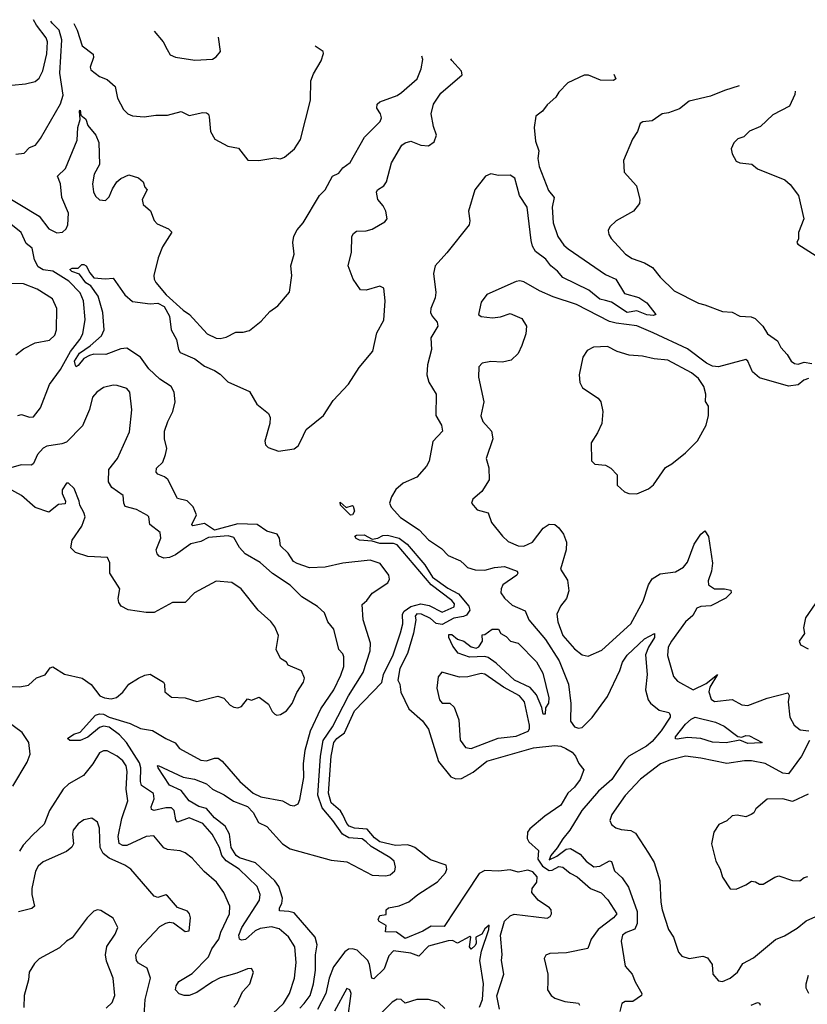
# Model space of a CAD drawing. Extents: x 1268547 to 1425625, y 515768 to 616754.
# Tile 502 of 507: x 1405205 to 1409251, y 602400 to 607459. Entities that reach past the tile are written whole.
import ezdxf

# ---------------------------------------------------------------- set-up
doc = ezdxf.new("R2010")
doc.units = 0

msp = doc.modelspace()

# ---------------------------------------------------------------- linework, layer by layer
at = {"layer": '0CON10XD'}
for points in [[(1405165, 607123.3), (1405235, 607128.8), (1405285, 607140.8), (1405305, 607158), (1405324, 607196), (1405345, 607283.3), (1405348.3, 607345), (1405340.6, 607365), (1405291.3, 607431.3), (1405276.3, 607458.9)], [(1405185, 606768.6), (1405227.1, 606772.9), (1405255, 606802.5), (1405286, 606815), (1405312, 606848), (1405413.9, 607026.1), (1405428.5, 607071.5), (1405411.8, 607185), (1405421.7, 607355), (1405407, 607405), (1405371.9, 607441.9), (1405365.6, 607450.5)], [(1405482.5, 607439.6), (1405500.7, 607405), (1405525.5, 607325), (1405582.1, 607282.1), (1405583.8, 607265), (1405566.9, 607215), (1405570.5, 607200.5), (1405615, 607166.9), (1405655, 607151.1), (1405696.1, 607116.1), (1405707.3, 607055), (1405738, 606998), (1405760.8, 606975), (1405785, 606964.5), (1405845, 606959.1), (1405905, 606968.5), (1405965, 606968.9), (1406035, 606987.1), (1406075, 606967.5), (1406145, 606981.4), (1406165, 606980), (1406174.2, 606974.2), (1406179.1, 606959.1), (1406185.8, 606885), (1406206.7, 606845), (1406275, 606808.8), (1406328.8, 606798.8), (1406376.7, 606736.7), (1406434.1, 606735.9), (1406485, 606743.8), (1406515, 606750), (1406545, 606743.8), (1406565, 606752), (1406617.1, 606795), (1406646.9, 606843.1), (1406699.1, 607045), (1406701.1, 607145), (1406715, 607181.2), (1406753, 607247), (1406766.2, 607285), (1406763.8, 607295), (1406722.3, 607323.4)], [(1405896.2, 607400.8), (1405941.2, 607345), (1405962, 607305), (1405978.8, 607278.8), (1406005.8, 607265.8), (1406105, 607251.4), (1406195, 607255.8), (1406215, 607268), (1406235.8, 607295), (1406226.3, 607369.9)], [(1405115, 606563.6), (1405305, 606448.7), (1405355, 606384.7), (1405395, 606364.6), (1405425, 606367.3), (1405442.9, 606385), (1405452.2, 606405), (1405456.3, 606465), (1405420.6, 606545), (1405414.7, 606615), (1405398.8, 606655), (1405439.6, 606695), (1405500.4, 606839.6), (1405502.8, 606905), (1405515.6, 606945.6), (1405511.7, 606988.3), (1405515, 606993.3), (1405518.3, 606968.3), (1405545, 606948), (1405555.8, 606915), (1405596, 606865), (1405611.7, 606828.3), (1405614.3, 606715), (1405587.8, 606665), (1405578.2, 606615), (1405583.6, 606575), (1405595, 606551.4), (1405615, 606533.3), (1405645, 606530), (1405665, 606548), (1405680.9, 606589.1), (1405704.6, 606625.4), (1405725, 606642.9), (1405765, 606661.2), (1405815, 606646.7), (1405840, 606625), (1405848.3, 606598.3), (1405860, 606585), (1405834, 606535), (1405839.5, 606509.5), (1405877.3, 606477.3), (1405895, 606427.5), (1405910.5, 606410.5), (1405970, 606385), (1405987.3, 606367.3), (1405938, 606292), (1405915.6, 606235), (1405893.5, 606145), (1405895.6, 606125), (1405905, 606109.2), (1405957.3, 606045), (1406045, 605966.9), (1406078, 605945), (1406168.8, 605845), (1406215, 605822.9), (1406235, 605821.4), (1406265, 605827.5), (1406315, 605853.8), (1406353.8, 605853.8), (1406385, 605862.5), (1406445, 605910.6), (1406490.6, 605959.4), (1406531.4, 605988.6), (1406590.9, 606059.1), (1406602.9, 606145), (1406597.5, 606195), (1406614.5, 606255), (1406608.1, 606315), (1406612.8, 606347.2), (1406630.2, 606379.8), (1406661.2, 606415), (1406744.4, 606555), (1406774, 606585), (1406812, 606655), (1406845, 606670), (1406865, 606698), (1406902, 606725), (1406976, 606855), (1407057.1, 606935), (1407064, 606955), (1407058.8, 606975), (1407039.2, 607005), (1407041.4, 607025), (1407055, 607036.9), (1407145, 607070), (1407167.1, 607085), (1407247.3, 607155), (1407266.8, 607206.8), (1407276.9, 607255), (1407270.8, 607272.1)], [(1405953.3, 605225), (1405961.2, 605255), (1405948.4, 605305), (1405949.7, 605345), (1405965.8, 605394.2), (1405992.4, 605445), (1406003.7, 605495), (1405997.9, 605545), (1405982.9, 605575), (1405925, 605612.6), (1405869.2, 605665), (1405825, 605725.7), (1405755, 605771.2), (1405725, 605768.5), (1405648, 605738), (1405585, 605740), (1405563.8, 605733.8), (1405535, 605718.1), (1405505, 605682.5), (1405495, 605676), (1405491.4, 605681.4), (1405486.9, 605705), (1405512, 605745), (1405567.4, 605782.6), (1405625, 605833.9), (1405638.8, 605865), (1405631.2, 605955), (1405608.8, 606038.8), (1405571, 606091), (1405545, 606107.1), (1405511.7, 606151.8), (1405473.5, 606165), (1405463.3, 606175), (1405475, 606181.8), (1405505, 606183.1), (1405525, 606201.5), (1405535, 606201.8), (1405547.1, 606195), (1405565, 606157.5), (1405585, 606133.3), (1405645, 606127.5), (1405685, 606131.2), (1405744.3, 606045), (1405785, 606010.3), (1405875, 605999.5), (1405915, 606003.1), (1405946.7, 605985), (1405973.9, 605935), (1405983.2, 605865), (1406011.2, 605815), (1406020, 605765), (1406029.1, 605749.1), (1406105, 605716.4), (1406155, 605679.4), (1406205, 605656.9), (1406235, 605636.9), (1406275, 605597.5), (1406385, 605548), (1406423.1, 605483.1), (1406483.3, 605435), (1406491.2, 605415), (1406490, 605385), (1406464.1, 605294.1), (1406467.5, 605275), (1406480.8, 605260.8), (1406535, 605241.5), (1406615, 605254), (1406635, 605268.6), (1406650, 605295), (1406676.5, 605353.5), (1406766.2, 605425), (1406815, 605501.9), (1406895, 605585.7), (1406948.6, 605671.4), (1407020, 605755), (1407039.4, 605850.6), (1407075.2, 605914.8), (1407082, 606015), (1407075, 606078.8), (1407055, 606089.4), (1406985, 606069.2), (1406955, 606071.2), (1406918.8, 606125), (1406893.3, 606195), (1406908.9, 606265), (1406911.2, 606345), (1406919.2, 606360.7), (1406935, 606371.8), (1406985, 606373.8), (1407015, 606381.8), (1407080.2, 606419.8), (1407092.7, 606435), (1407085.5, 606475.5), (1407073, 606503), (1407045.7, 606534.3), (1407037.6, 606572.4), (1407043.3, 606585), (1407075.4, 606604.6), (1407089.5, 606625), (1407115, 606723.8), (1407168, 606815), (1407185, 606826.5), (1407215, 606834.3), (1407265, 606813.6), (1407305, 606811.5), (1407335, 606832.2), (1407345.9, 606865), (1407330.7, 606910.7), (1407319.7, 606975), (1407330.6, 607025), (1407369.1, 607080.9), (1407478.1, 607175), (1407474.4, 607195), (1407425, 607249.4), (1407419.4, 607258.1)], [(1408256.6, 607179.7), (1408268, 607155), (1408255, 607146.2), (1408188, 607148), (1408126.4, 607173.6), (1408105, 607173.3), (1408021.2, 607135), (1407974.2, 607085.8), (1407959.7, 607060.3), (1407915, 607020.8), (1407890.9, 606989.1), (1407857.3, 606962.7), (1407848.5, 606905), (1407855.6, 606835), (1407871.4, 606785), (1407867.1, 606745), (1407874.5, 606705), (1407922, 606582), (1407951.4, 606545), (1407940.7, 606495), (1407946, 606416), (1407968.8, 606345), (1408000.7, 606300.7), (1408022.1, 606282.1), (1408215, 606149.5), (1408266.9, 606125), (1408312.1, 606052.1), (1408385, 606031.8), (1408427.5, 606005), (1408473.8, 605945), (1408460.6, 605939.4), (1408426.9, 605943.1), (1408375, 605963.1), (1408325, 605954.3), (1408245, 606007.8), (1408214.1, 606015.9), (1408185, 606023.2), (1408129.4, 606069.4), (1407996.1, 606135), (1407967.7, 606167.7), (1407933.7, 606193.7), (1407908.6, 606228.6), (1407855, 606268.2), (1407839.8, 606295), (1407832.1, 606325), (1407812.2, 606495), (1407773.5, 606555), (1407748.8, 606645), (1407725, 606660.4), (1407665, 606658.9), (1407625, 606666.6), (1407597.8, 606655), (1407543.3, 606585), (1407510.8, 606475), (1407517.5, 606425), (1407514.2, 606405), (1407399.7, 606260.3), (1407339.6, 606195), (1407330.4, 606155), (1407342.1, 606057.9), (1407339.5, 606030.5), (1407316.9, 605975), (1407315.7, 605955), (1407324.3, 605935), (1407350, 605905), (1407352.9, 605885), (1407317.8, 605825), (1407320.4, 605765), (1407300, 605685), (1407297.3, 605635), (1407306.4, 605596.4), (1407344.4, 605535), (1407342.1, 605425), (1407371.5, 605375), (1407377.5, 605345), (1407328.3, 605291.7), (1407309.1, 605190.9), (1407295.6, 605165), (1407245, 605108.8), (1407175, 605077.5), (1407136.9, 605045), (1407115, 605008), (1407104.6, 604975), (1407113.5, 604955), (1407162, 604902), (1407258, 604838), (1407305, 604786.2), (1407371.7, 604741.8), (1407406.4, 604706.4), (1407469.2, 604679.2), (1407489.9, 604659.9), (1407505, 604643.5), (1407545, 604632.7), (1407595, 604630.5), (1407645, 604644.3), (1407695, 604649.7), (1407760, 604625), (1407764.4, 604615), (1407758.2, 604605), (1407687.9, 604555), (1407677.7, 604535), (1407676.4, 604515), (1407695, 604486.5), (1407735, 604450), (1407801.7, 604421.7), (1407820.8, 604375), (1407907.1, 604275), (1407976.9, 604165), (1408025.2, 604045.2), (1408036.5, 603945), (1408034.7, 603855), (1408055, 603826.5), (1408075, 603818.5), (1408095, 603821.8), (1408146.1, 603873.9), (1408225, 603981.5), (1408288.3, 604115), (1408301.8, 604158.2), (1408326.2, 604193.8), (1408415, 604277.4), (1408465.7, 604305), (1408465.8, 604285), (1408434.6, 604235.4), (1408420.7, 604195), (1408428.8, 604095), (1408420, 604015), (1408433.5, 603965), (1408445, 603947.1), (1408490.9, 603910.9), (1408539.6, 603899.6), (1408547.5, 603887.5), (1408546.2, 603875), (1408500.4, 603805), (1408455, 603750), (1408425, 603726.1), (1408335, 603675.3), (1408313.4, 603655), (1408247.4, 603555), (1408178.9, 603495), (1408092.5, 603395), (1408031.8, 603295), (1407995, 603251.1), (1407966.6, 603203.4), (1407934.3, 603165), (1407925, 603142.5), (1407965, 603161.9), (1408013.1, 603196.9), (1408035, 603201.4), (1408085, 603170.7), (1408115.5, 603135), (1408155, 603107.1), (1408185, 603109.8), (1408235, 603137.5), (1408244.6, 603134.6), (1408260.4, 603085), (1408299.7, 603049.7), (1408331.9, 603001.9), (1408376.9, 602876.9), (1408377.4, 602815), (1408364.7, 602785.3), (1408320.8, 602769.3), (1408301.1, 602755), (1408295.5, 602725), (1408316.2, 602596.2), (1408351.9, 602555), (1408366.9, 602515), (1408400.8, 602455), (1408398.8, 602445), (1408355, 602414.4), (1408315, 602414.3), (1408298.8, 602405), (1408287.4, 602362.6)], [(1408900.4, 607119.4), (1408825.3, 607094.7), (1408753.6, 607066.4), (1408645, 607040), (1408595, 607000.7), (1408538.9, 606981.1), (1408505, 606976), (1408455, 606940), (1408406.5, 606933.5), (1408392.5, 606925), (1408379.4, 606885), (1408353.1, 606845), (1408306.7, 606735), (1408311.2, 606675), (1408373.8, 606605), (1408390.8, 606535), (1408388.6, 606515), (1408358.8, 606475), (1408268.8, 606425), (1408236.7, 606395), (1408228.8, 606375), (1408231.2, 606355), (1408243.8, 606335), (1408317.5, 606255), (1408351.9, 606231.9), (1408415, 606209.1), (1408455.9, 606185.9), (1408495, 606135.7), (1408567.5, 606065), (1408692.4, 606002.4), (1408724.1, 605994.1), (1408815, 605960), (1408865, 605955.5), (1408905, 605935.4), (1408962.2, 605932.2), (1408984.2, 605924.2), (1409022.9, 605885), (1409046, 605845), (1409098.2, 605808.2), (1409115.8, 605775), (1409148.6, 605738.6), (1409168.8, 605705), (1409185, 605692.9), (1409205, 605689.6), (1409235, 605699.5), (1409275, 605692)], [(1409189.1, 607092.3), (1409186.5, 607075), (1409160, 607015), (1409075, 606970), (1409010.7, 606909.3), (1408954.1, 606885.9), (1408925, 606857.5), (1408893.9, 606846.1), (1408873.9, 606826.1), (1408860, 606795), (1408865, 606770), (1408885, 606732.5), (1408905, 606723.3), (1408967, 606717), (1408995, 606693.3), (1409135.7, 606635.7), (1409162.7, 606612.7), (1409205.4, 606555.4), (1409232.9, 606435), (1409206.7, 606365), (1409206.4, 606333.6), (1409197.5, 606315), (1409202.5, 606305), (1409297.5, 606245)], [(1405195.4, 605424.6), (1405215, 605431.1), (1405255, 605417.5), (1405275, 605418.9), (1405312.2, 605465), (1405357.5, 605585), (1405415, 605661.3), (1405465.6, 605754.4), (1405513.7, 605815), (1405529.6, 605845), (1405541.2, 605918.8), (1405532.8, 606015), (1405514.8, 606055), (1405457.1, 606115), (1405375, 606166.5), (1405325, 606173.9), (1405299.1, 606189.1), (1405281.5, 606225), (1405269.7, 606285), (1405239, 606309), (1405211.9, 606365), (1405115.7, 606445)], [(1405185, 605737.1), (1405225, 605767.1), (1405285, 605799.2), (1405358.3, 605811.7), (1405385, 605837.5), (1405393.8, 605865), (1405395.7, 605975), (1405373.8, 606025), (1405295, 606074.3), (1405225, 606101.4), (1405105, 606104.2)], [(1409257.5, 605615), (1409233.9, 605606.1), (1409205, 605583.3), (1409155, 605575.7), (1409005, 605619.6), (1408970.2, 605650.2), (1408945.6, 605705), (1408935, 605713.1), (1408795, 605675.8), (1408765, 605678.6), (1408733.3, 605695), (1408635, 605767.1), (1408460.1, 605850.1), (1408375.6, 605885.6), (1408268.9, 605898.9), (1408235, 605909.1), (1408065.3, 605995.3), (1407945, 606034.4), (1407875.5, 606065.5), (1407795, 606112.5), (1407775, 606117.5), (1407755.8, 606114.2), (1407605, 606046.2), (1407575, 606007.5), (1407562.5, 605945), (1407575, 605933.3), (1407633.6, 605926.4), (1407675, 605932.5), (1407725, 605950), (1407784.1, 605924.1), (1407808.8, 605885), (1407805.7, 605845), (1407784.3, 605785), (1407765.5, 605744.5), (1407730, 605710), (1407685, 605699.2), (1407625, 605702.9), (1407581.2, 605695), (1407564.3, 605675), (1407562.7, 605622.7), (1407588.8, 605495), (1407573.9, 605423.9), (1407583.8, 605395), (1407628.8, 605345), (1407635.8, 605305), (1407601.2, 605205), (1407615.8, 605155.8), (1407617.5, 605095), (1407578.8, 605035), (1407532.5, 604995), (1407526.7, 604975), (1407555, 604941.2), (1407612.5, 604925), (1407629.4, 604875), (1407684.7, 604804.7), (1407715, 604778.1), (1407766.7, 604755), (1407795, 604754.6), (1407839.4, 604775), (1407895, 604845.7), (1407925, 604866.5), (1407955, 604865.6), (1407975, 604848.6), (1407999.5, 604815), (1408014.5, 604775), (1408013.3, 604735), (1407982.5, 604635), (1408019.4, 604579.4), (1408026.9, 604525), (1408014.5, 604485.5), (1407982.9, 604445), (1407964.6, 604405), (1407969.1, 604365), (1407995.3, 604295), (1408055, 604226.7), (1408095, 604196), (1408125, 604188.8), (1408195, 604219.2), (1408345.5, 604355), (1408408.7, 604471.3), (1408435.4, 604555), (1408454.7, 604585.3), (1408495, 604611.9), (1408575, 604621.9), (1408615, 604646.9), (1408635, 604672), (1408669.4, 604765), (1408705, 604816.2), (1408725, 604832.5), (1408743, 604803), (1408763.7, 604666.3), (1408759.1, 604625), (1408741.9, 604575), (1408744.2, 604555), (1408775, 604534.4), (1408825.5, 604535.5), (1408858.3, 604528.3), (1408860, 604515), (1408833.5, 604486.5), (1408755, 604446.7), (1408705, 604444.4), (1408683.9, 604436.1), (1408663.1, 604396.9), (1408625.5, 604365), (1408553.4, 604265), (1408537.2, 604235), (1408532.6, 604192.6), (1408564.1, 604084.1), (1408585, 604060), (1408665, 604016.2), (1408731, 604049), (1408790, 604095), (1408751.3, 604028.7), (1408745.2, 604005), (1408757.7, 603967.7), (1408775, 603955.3), (1408865, 603966.2), (1408915, 603938.4), (1408945, 603935.9), (1409045, 603973.5), (1409150.5, 604000.5), (1409157.4, 603987.4), (1409152.2, 603955), (1409162.2, 603875), (1409183.6, 603833.6), (1409215, 603811), (1409259.6, 603805)], [(1408375, 605022.9), (1408435, 605049.2), (1408461.2, 605068.8), (1408522.3, 605157.7), (1408555, 605176.7), (1408625, 605234), (1408688, 605295), (1408732, 605375), (1408743.9, 605426.1), (1408743.6, 605473.6), (1408727.5, 605497.5), (1408729.5, 605535), (1408718.9, 605575), (1408691.5, 605615), (1408655.6, 605645), (1408535, 605710.4), (1408465, 605717.1), (1408405, 605730.8), (1408335.4, 605735.4), (1408274.7, 605754.7), (1408225, 605780.6), (1408153.2, 605776.8), (1408120.3, 605759.7), (1408098.8, 605725), (1408079.2, 605635), (1408082, 605595), (1408097, 605567), (1408177.5, 605515), (1408190.8, 605495), (1408201.4, 605445), (1408195.7, 605385), (1408174.2, 605335.8), (1408141.2, 605285), (1408143, 605193), (1408160, 605175), (1408215, 605170), (1408242.5, 605155), (1408275, 605120), (1408275, 605067.5), (1408312.7, 605032.7), (1408334.1, 605024.1), (1408375, 605022.9)], [(1406449.4, 602300.6), (1406560.9, 602405), (1406591.2, 602455), (1406617.1, 602535), (1406625.9, 602615), (1406618, 602695), (1406586.6, 602746.6), (1406537.7, 602787.7), (1406498.3, 602798.2), (1406439.6, 602790.4), (1406415, 602777.7), (1406365, 602732.6), (1406345, 602729.7), (1406334.8, 602734.8), (1406331.5, 602755), (1406345.7, 602794.3), (1406436.2, 602935), (1406440.8, 602965), (1406425.3, 603005), (1406332, 603095), (1406265, 603138), (1406243.6, 603165), (1406230.6, 603205), (1406193.3, 603275), (1406145, 603329.2), (1406075, 603357.7), (1406015, 603336.5), (1406007.2, 603347.2), (1405997.8, 603395), (1405985, 603408.8), (1405955, 603409.5), (1405895, 603396.4), (1405881.7, 603401.7), (1405880.9, 603415), (1405896.5, 603455), (1405893, 603483), (1405831.2, 603525), (1405825.5, 603545.5), (1405827.1, 603615), (1405820.4, 603640.4), (1405754.5, 603745), (1405717.8, 603785), (1405665, 603824.2), (1405635, 603828.8), (1405615, 603822.5), (1405555, 603772.4), (1405515, 603756.1), (1405462.5, 603755), (1405451.2, 603765), (1405482.7, 603787.3), (1405515, 603799.1), (1405594.4, 603885), (1405615, 603892.8), (1405635, 603890), (1405664.9, 603874.9), (1405772.9, 603842.9), (1405825, 603816.5), (1405887.5, 603807.5), (1405955, 603765.3), (1406004.2, 603744.2), (1406025.5, 603715), (1406135, 603653.6), (1406165, 603651.1), (1406205, 603664.5), (1406225, 603664.4), (1406245, 603650), (1406335.6, 603545), (1406405, 603484.6), (1406444.3, 603465.7), (1406555, 603445.7), (1406595, 603424), (1406615, 603420), (1406635, 603430), (1406645, 603452.5), (1406663.9, 603566.1), (1406663.3, 603635), (1406671.2, 603705), (1406699.7, 603805), (1406752.3, 603917.7), (1406818.6, 604015), (1406855, 604091.9), (1406870.7, 604135), (1406870, 604185), (1406865, 604201.2), (1406845, 604223.3), (1406818.2, 604328.2), (1406788, 604365), (1406771.2, 604411.2), (1406734.3, 604444.3), (1406655, 604493.3), (1406593.8, 604553.8), (1406503.1, 604613.1), (1406439.7, 604669.7), (1406364, 604714), (1406335, 604747.5), (1406305, 604799.2), (1406276.2, 604806.2), (1406175, 604798.3), (1406135, 604777.7), (1406085, 604765.8), (1406005, 604710), (1405975, 604696.4), (1405945, 604692.2), (1405922, 604702), (1405911.4, 604715), (1405906.7, 604735), (1405930.4, 604795), (1405926.9, 604825), (1405874.3, 604865), (1405868, 604905), (1405861.7, 604911.7), (1405805, 604943.1), (1405747.5, 604957.5), (1405739.5, 604975), (1405736.9, 605015), (1405678.2, 605055), (1405661.6, 605085), (1405662.7, 605147.3), (1405706.9, 605205), (1405769.1, 605340.9), (1405781.4, 605455), (1405770, 605545), (1405755, 605563.3), (1405705, 605579.2), (1405685, 605580.8), (1405635, 605569.2), (1405600.8, 605545), (1405579.8, 605520.2), (1405563.6, 605456.4), (1405527.9, 605372.1), (1405445, 605288.6), (1405420.7, 605279.3), (1405345, 605267.5), (1405325, 605257.3), (1405295.6, 605224.4), (1405275, 605179.2), (1405265, 605169.6), (1405212.2, 605172.2), (1405135, 605149.6)], [(1406645, 602380.3), (1406666.4, 602403.6), (1406696.9, 602445), (1406715.2, 602504.8), (1406724.3, 602575), (1406724, 602655), (1406733.8, 602705), (1406723.3, 602745), (1406615, 602869.4), (1406587.6, 602877.6), (1406540.5, 602880.5), (1406539.2, 602895), (1406552.2, 602917.8), (1406555.3, 602945), (1406536, 603005), (1406515, 603034.7), (1406417.2, 603127.2), (1406335, 603153.2), (1406317.2, 603165), (1406292, 603205), (1406283, 603275), (1406259.7, 603315), (1406205, 603357.9), (1406165, 603405.4), (1406125, 603416.2), (1406075.7, 603445), (1406035, 603499.3), (1405975.3, 603525.3), (1405916.2, 603615), (1405912.5, 603625), (1405917, 603627), (1406045, 603567.5), (1406103.5, 603556.5), (1406165, 603532.7), (1406195.6, 603505), (1406255, 603476.9), (1406303.4, 603443.4), (1406375.6, 603415.6), (1406404.8, 603385), (1406432.6, 603335), (1406475, 603314.3), (1406555, 603224.6), (1406595, 603199.6), (1406805, 603141.5), (1406885, 603131.3), (1407015.6, 603064.4), (1407085, 603059.6), (1407107.5, 603065), (1407131.9, 603085), (1407136.4, 603105), (1407128.2, 603135), (1407106.9, 603155), (1407011.2, 603211.2), (1406985.2, 603235), (1406965, 603251), (1406896, 603256), (1406863.4, 603273.4), (1406813.9, 603345), (1406759.2, 603409.2), (1406737.3, 603475), (1406749.8, 603675), (1406763.9, 603756.1), (1406812, 603825), (1406893.4, 603985), (1406970.3, 604105), (1407005.5, 604215.5), (1407007.5, 604255), (1406968.9, 604375), (1406965, 604454), (1406988.2, 604475), (1407015, 604512.9), (1407095.8, 604565), (1407105.6, 604585), (1407102.2, 604605), (1407056.5, 604665), (1407005, 604682.7), (1406865, 604666.4), (1406775, 604646.7), (1406693.3, 604643.3), (1406630.8, 604665), (1406611.1, 604675), (1406585, 604717.8), (1406545.6, 604755), (1406539.5, 604795), (1406526.9, 604815), (1406475, 604831.8), (1406425.2, 604865.2), (1406325, 604868.6), (1406205.8, 604835.8), (1406155, 604869.8), (1406095, 604858.1), (1406088.9, 604865), (1406113.1, 604915), (1406096.3, 604956.3), (1406065, 604986.5), (1406015, 604999.2), (1405966, 605096), (1405949.5, 605109.5), (1405913.9, 605123.9), (1405905.4, 605135), (1405908, 605155), (1405939.6, 605185), (1405953.3, 605225)], [(1405135, 604033.3), (1405205, 604030.6), (1405250.3, 604039.7), (1405291.9, 604078.1), (1405335, 604092.5), (1405361.9, 604128.1), (1405375, 604133.5), (1405435, 604097.1), (1405526, 604075), (1405572.6, 604042.6), (1405617.1, 603985), (1405640, 603975), (1405675, 603970), (1405703.1, 603976.9), (1405735, 604003.5), (1405765, 604044.2), (1405815, 604076.2), (1405848.3, 604091.7), (1405875, 604096.2), (1405943.3, 604055), (1405948.8, 604045), (1405950, 604005), (1405985, 603977.5), (1406055, 603974.3), (1406115, 603955.8), (1406223.6, 603983.6), (1406253, 603973), (1406287, 603937), (1406305, 603927.5), (1406325, 603922.5), (1406345, 603930), (1406375, 603970), (1406395, 603962.5), (1406435, 603977.5), (1406482.7, 603942.7), (1406501.4, 603905), (1406515, 603890.8), (1406525.9, 603885.9), (1406545, 603889.2), (1406575, 603908.6), (1406604.4, 603945), (1406628.6, 604001.4), (1406662.5, 604055), (1406667.5, 604075), (1406652.9, 604112.9), (1406585, 604142.5), (1406575, 604157.5), (1406545, 604177.5), (1406522.3, 604222.3), (1406534.3, 604295), (1406515, 604340), (1406495, 604367.5), (1406430.8, 604425), (1406342.5, 604535), (1406295, 604566.7), (1406215, 604573.3), (1406103.3, 604515), (1406055, 604463.8), (1405990, 604465), (1405895, 604413.1), (1405855, 604412.7), (1405762.9, 604427.1), (1405726.5, 604446.5), (1405714.2, 604465), (1405711.4, 604485), (1405719.2, 604535), (1405668.8, 604615), (1405667.7, 604667.7), (1405656.7, 604695), (1405555, 604700.8), (1405490.9, 604720.9), (1405468, 604745), (1405473.8, 604785), (1405525, 604856.7), (1405540.8, 604905), (1405535, 604927.5), (1405513.3, 604965), (1405511.2, 604985), (1405485, 605050), (1405455, 605077.5), (1405445, 605077.5), (1405423, 605043), (1405422.5, 605025), (1405440, 604985), (1405438.3, 604971.7), (1405405, 604967.5), (1405355, 604928.8), (1405285, 604951.9), (1405214, 605015), (1405145, 605052.1)], [(1406905, 604913.1), (1406853.8, 604965), (1406850.6, 604979.4), (1406882.9, 604952.9), (1406915, 604962.9), (1406918.9, 604958.9), (1406925.7, 604934.3), (1406915, 604915.6), (1406905, 604913.1)], [(1407499.5, 602970.5), (1407385, 602799.2), (1407319.2, 602800.8), (1407276, 602775), (1407185, 602738.8), (1407140, 602770), (1407085, 602772.5), (1407087.5, 602805), (1407052.5, 602825), (1407046.2, 602835), (1407054.3, 602855.7), (1407088.3, 602861.7), (1407087.5, 602885), (1407100, 602895), (1407155, 602906.7), (1407205, 602926.7), (1407251.2, 602965), (1407350.8, 603029.2), (1407391.9, 603075), (1407399.2, 603095), (1407396, 603115), (1407315, 603142.9), (1407235.2, 603205.2), (1407215, 603214.3), (1407195, 603219), (1407135, 603216.1), (1407055.4, 603235), (1407027.2, 603255), (1406989.5, 603299.5), (1406925, 603305.6), (1406898.4, 603315), (1406885, 603328.9), (1406864.4, 603374.4), (1406853.9, 603393.9), (1406805.6, 603435), (1406791.3, 603485), (1406804.9, 603675), (1406819.1, 603745), (1406834.2, 603765), (1406872.9, 603795), (1406925, 603908.5), (1407065, 604053.3), (1407073.9, 604095), (1407122.9, 604195), (1407161.3, 604308.7), (1407172.9, 604355), (1407171.2, 604405), (1407179.8, 604420.2), (1407215, 604444.6), (1407265, 604458.4), (1407308.8, 604448.8), (1407375, 604415.6), (1407437.6, 604442.4), (1407438.1, 604458.1), (1407425.5, 604475), (1407318.9, 604555), (1407145, 604760.9), (1407125, 604768.2), (1407055, 604767.3), (1407015, 604780), (1406950, 604785), (1406933.1, 604793.1), (1406927.1, 604805), (1406935, 604811.1), (1406975, 604811.4), (1407015, 604789.2), (1407045, 604795.4), (1407071, 604809), (1407095, 604811.1), (1407155, 604795.7), (1407196.2, 604765), (1407287.2, 604657.2), (1407325.5, 604595), (1407405, 604537.3), (1407458.7, 604508.7), (1407511.8, 604445), (1407517.8, 604425), (1407499.9, 604400.1), (1407485, 604391.8), (1407435, 604383.3), (1407375, 604350.8), (1407345, 604357.3), (1407315, 604382.2), (1407270, 604405), (1407245, 604406.4), (1407237.5, 604395), (1407240, 604375), (1407227.6, 604307.6), (1407197.3, 604202.7), (1407158.2, 604125), (1407148, 604065), (1407157.5, 604045), (1407163.3, 604003.3), (1407205, 603918.8), (1407275, 603856.2), (1407305, 603813.3), (1407356.9, 603646.9), (1407419.5, 603569.5), (1407445, 603557.8), (1407475, 603560), (1407535, 603593.6), (1407605, 603649.1), (1407845, 603717.2), (1407955, 603730), (1407985, 603726), (1408010, 603715), (1408043.1, 603695), (1408060, 603675), (1408077.3, 603637.3), (1408102.5, 603605), (1408084, 603555), (1408055.8, 603515), (1408021.2, 603485), (1407985, 603423.1), (1407903, 603367), (1407825, 603300.9), (1407814.1, 603285), (1407811.6, 603251.6), (1407821.4, 603235), (1407871.1, 603191.1), (1407867.3, 603145), (1407890.2, 603110.2), (1407925, 603088), (1407940.7, 603089.3), (1407975, 603108.1), (1407995, 603104.6), (1408033.7, 603073.7), (1408068.9, 603055), (1408137.8, 602995), (1408192.8, 602972.8), (1408226, 602936), (1408273.3, 602865), (1408256.4, 602845), (1408177.3, 602785), (1408140.5, 602735), (1408123.2, 602686.8), (1408015, 602664.7), (1407928.3, 602661.7), (1407907.4, 602652.6), (1407898.8, 602635), (1407917.6, 602555), (1407918.2, 602515), (1407917.1, 602475), (1407935.6, 602445), (1407955, 602431.8), (1408005, 602414.7), (1408076, 602406), (1408081.8, 602395)], [(1409292.4, 604457.6), (1409241.4, 604385), (1409231.2, 604335), (1409236.2, 604305), (1409210, 604265), (1409217, 604247), (1409255, 604226.7)], [(1407905, 603890), (1407895, 603890), (1407887.5, 603925), (1407859.3, 603989.3), (1407827, 604027), (1407747.5, 604065), (1407652.6, 604152.6), (1407612, 604182), (1407595, 604186.9), (1407515, 604183.5), (1407457.5, 604205), (1407430.8, 604240.8), (1407410, 604285), (1407410, 604300), (1407425, 604300), (1407455, 604276.7), (1407487.5, 604265), (1407525, 604236.2), (1407549.5, 604230.5), (1407563.9, 604236.1), (1407582.5, 604265), (1407581.7, 604298.3), (1407595, 604300), (1407633, 604327), (1407665, 604327.5), (1407677.5, 604305), (1407705, 604290), (1407726.4, 604266.4), (1407766.7, 604255), (1407860.3, 604160.3), (1407892.1, 604102.1), (1407924, 603975), (1407922.3, 603947.7), (1407907, 603923), (1407905, 603890)], [(1407525, 603714.7), (1407662.3, 603767.7), (1407755, 603777.5), (1407816.4, 603803.6), (1407824.1, 603815), (1407824.4, 603835), (1407797.7, 603955), (1407773.3, 603985), (1407690.2, 604030.2), (1407595, 604096.3), (1407575, 604100), (1407507, 604083), (1407465, 604081.3), (1407373.3, 604106.7), (1407355, 604082.5), (1407348.6, 604025), (1407361.4, 603965), (1407375, 603948), (1407415, 603947.1), (1407437.5, 603927.5), (1407460.9, 603860.9), (1407468, 603758), (1407495, 603719.2), (1407525, 603714.7)], [(1408945, 603740.6), (1408905, 603757.5), (1408835, 603742.7), (1408765, 603746.4), (1408705, 603765.8), (1408635, 603771.1), (1408583, 603763), (1408574.8, 603764.8), (1408574.3, 603774.3), (1408625, 603839.1), (1408655, 603865.7), (1408675, 603874.6), (1408779.6, 603849.6), (1408825, 603829.5), (1408895, 603776), (1408915, 603772.5), (1408935, 603781.2), (1408955, 603780), (1409020, 603745), (1409015, 603743.3), (1408945, 603740.6)], [(1405169.7, 603520.3), (1405243.5, 603645), (1405258.4, 603685), (1405251.8, 603745), (1405217.1, 603797.1), (1405145, 603848.9)], [(1409262.8, 603755), (1409220.7, 603675), (1409155, 603583.7), (1409125, 603586.9), (1409035, 603636.8), (1408965, 603651.1), (1408928.5, 603651.5), (1408837.4, 603637.4), (1408705, 603665.5), (1408625, 603675.3), (1408545, 603654.7), (1408497.8, 603635), (1408395, 603556.2), (1408315, 603472.6), (1408246.8, 603375), (1408236.9, 603345), (1408245, 603323.8), (1408267, 603307), (1408295, 603298), (1408345, 603293.8), (1408369.5, 603279.5), (1408435.9, 603175.9), (1408465, 603128.8), (1408493.7, 603033.7), (1408498.2, 602925), (1408505.5, 602885), (1408537.5, 602785), (1408564.5, 602744.5), (1408588.8, 602668.8), (1408607.1, 602647.1), (1408645, 602635.8), (1408715, 602646.9), (1408739.1, 602639.1), (1408762, 602605), (1408766.7, 602555), (1408795, 602520), (1408815, 602516.7), (1408855, 602534), (1408892, 602565), (1408919.8, 602610.2), (1408975, 602639.2), (1409087.3, 602732.7), (1409135, 602751.1), (1409199, 602791), (1409245, 602828.5), (1409295, 602850.8)], [(1406152.2, 603082.2), (1406090.5, 603150.5), (1406055, 603178.6), (1406028.8, 603188.8), (1405965, 603195.9), (1405945, 603204), (1405893.3, 603265), (1405855, 603262.3), (1405755, 603215.2), (1405735, 603216.5), (1405716.7, 603226.7), (1405711.6, 603261.6), (1405729.8, 603355), (1405760.3, 603445), (1405752.4, 603505), (1405756.9, 603596.9), (1405751.2, 603625), (1405735, 603650.4), (1405705, 603675.4), (1405655, 603703.1), (1405635, 603703.1), (1405615, 603692.9), (1405580, 603635), (1405532.2, 603575), (1405457.9, 603532.1), (1405428.2, 603505), (1405357.2, 603395), (1405330.4, 603325), (1405270.1, 603269.9), (1405222.4, 603217.6), (1405203.7, 603186.4)], [(1409255, 603480), (1409175, 603442.5), (1409125, 603456.4), (1409045, 603454), (1408986.7, 603405), (1408975.8, 603384.2), (1408962.5, 603375), (1408935, 603363.8), (1408891.7, 603371.7), (1408865, 603368.8), (1408838.1, 603341.9), (1408796, 603324), (1408771.2, 603285), (1408759.2, 603225), (1408781.4, 603135), (1408804.3, 603095), (1408815, 603052.5), (1408855, 602993.8), (1408885, 602992.5), (1408935.6, 603014.4), (1408965, 603032), (1408985, 603030), (1409005, 603017.5), (1409025, 603017.5), (1409085, 603054), (1409105, 603060), (1409175, 603036.5), (1409212.5, 603035), (1409235, 603051.2), (1409253.8, 603056.2)], [(1405845, 602343.3), (1405849.6, 602425), (1405877.3, 602535), (1405859.4, 602585), (1405815, 602611.9), (1405804.6, 602624.6), (1405801.5, 602655), (1405817.1, 602685), (1405925, 602800), (1405955, 602817.5), (1405975, 602822), (1405995, 602818), (1406055, 602773.3), (1406075, 602777.5), (1406082.5, 602845), (1406078, 602865), (1406067.8, 602877.8), (1406015, 602898), (1405965, 602957.5), (1405955, 602962.5), (1405915, 602948.8), (1405895, 602956), (1405775.6, 603095), (1405745.2, 603115.2), (1405665, 603151.6), (1405634.3, 603174.3), (1405618.9, 603205), (1405617, 603247), (1405615.3, 603305.3), (1405605, 603335.8), (1405575, 603357.1), (1405535, 603348.6), (1405505, 603327.1), (1405480, 603295), (1405475.5, 603275), (1405481.1, 603225), (1405472.2, 603207.8), (1405444.6, 603185.4), (1405325, 603132.2), (1405300.3, 603109.7), (1405286.7, 603083.3), (1405267.2, 602995), (1405267.5, 602965), (1405281.2, 602905), (1405267.7, 602892.3), (1405198.8, 602875)], [(1406305.4, 602384.6), (1406321.4, 602405), (1406350, 602465), (1406387.5, 602505), (1406405.6, 602565), (1406395, 602583.8), (1406375, 602582.9), (1406320.4, 602559.6), (1406235.5, 602535.5), (1406195, 602515.4), (1406115, 602460), (1406075.2, 602444.8), (1406050, 602445), (1406025, 602453.8), (1406005, 602473.8), (1406008.1, 602495), (1406022.4, 602517.6), (1406090.8, 602559.2), (1406175.5, 602644.5), (1406192.9, 602685), (1406228.3, 602735), (1406239, 602771), (1406283.1, 602865), (1406284, 602904), (1406253.9, 602973.9), (1406216.8, 603026.8), (1406152.2, 603082.2)], [(1407669.2, 602375), (1407656.7, 602443.3), (1407692.2, 602555), (1407679.7, 602625), (1407683.3, 602656.8), (1407675.2, 602755), (1407695, 602827.5), (1407725, 602855.4), (1407745, 602862.5), (1407915, 602842.9), (1407929.4, 602850.6), (1407937.9, 602865), (1407935.4, 602885), (1407926.2, 602895), (1407868.5, 602935), (1407835.4, 602975), (1407837.2, 602995), (1407861.9, 603028.1), (1407862.7, 603055), (1407840.6, 603080.6), (1407815, 603089.4), (1407765, 603079.1), (1407725, 603091.8), (1407664, 603084), (1407595, 603088), (1407565, 603071.8), (1407499.5, 602970.5)], [(1405649.8, 602380.2), (1405680.8, 602409.2), (1405694.5, 602445), (1405685.4, 602535), (1405651.4, 602621.4), (1405645.9, 602655), (1405652.5, 602697.5), (1405695, 602761.2), (1405708.8, 602795), (1405685, 602843.3), (1405622.3, 602882.3), (1405605, 602886), (1405585, 602878), (1405550.8, 602845), (1405475, 602740.8), (1405445.7, 602724.3), (1405409.7, 602690.3), (1405305, 602633.3), (1405280.5, 602609.5), (1405254.2, 602565), (1405250.6, 602525), (1405228.2, 602445), (1405226, 602384)], [(1407566.5, 602385), (1407583.2, 602425), (1407587.4, 602505), (1407569, 602625), (1407577.6, 602672.4), (1407615.7, 602785), (1407617.5, 602807.5), (1407595, 602787.3), (1407579, 602761), (1407548.8, 602745), (1407549.6, 602715), (1407545, 602701.4), (1407525, 602684.2), (1407515.8, 602695.8), (1407522.5, 602745), (1407517.7, 602747.7), (1407455, 602713.8), (1407428.2, 602728.2), (1407406.7, 602726.7), (1407305, 602698), (1407255, 602647.5), (1407215, 602662.2), (1407125.4, 602674.6), (1407100.7, 602649.3), (1407077.4, 602582.6), (1407025, 602530.8), (1407014, 602534), (1407002.4, 602605), (1406993.7, 602625), (1406938.1, 602678.1), (1406915, 602685.5), (1406895, 602683.1), (1406875, 602670.5), (1406817.2, 602592.8), (1406794.8, 602535), (1406777, 602455), (1406735, 602372.9)], [(1409255, 602548), (1409244.3, 602504.3), (1409244.4, 602485), (1409257.6, 602457.6)], [(1406888.9, 602315), (1406907.1, 602455), (1406901.2, 602475), (1406885, 602481.2), (1406822.6, 602365)], [(1407389.2, 602379.2), (1407355, 602410.8), (1407305, 602424), (1407244.7, 602425.3), (1407185, 602406.2), (1407165.4, 602425.4), (1407145, 602426.2), (1407118.8, 602411.2), (1406984.4, 602275)], [(1408962.9, 602395), (1408995, 602410), (1409006.5, 602406.5), (1409009.4, 602395)]]:
    msp.add_lwpolyline(points, dxfattribs=at)

doc.saveas('drawing.dxf')
